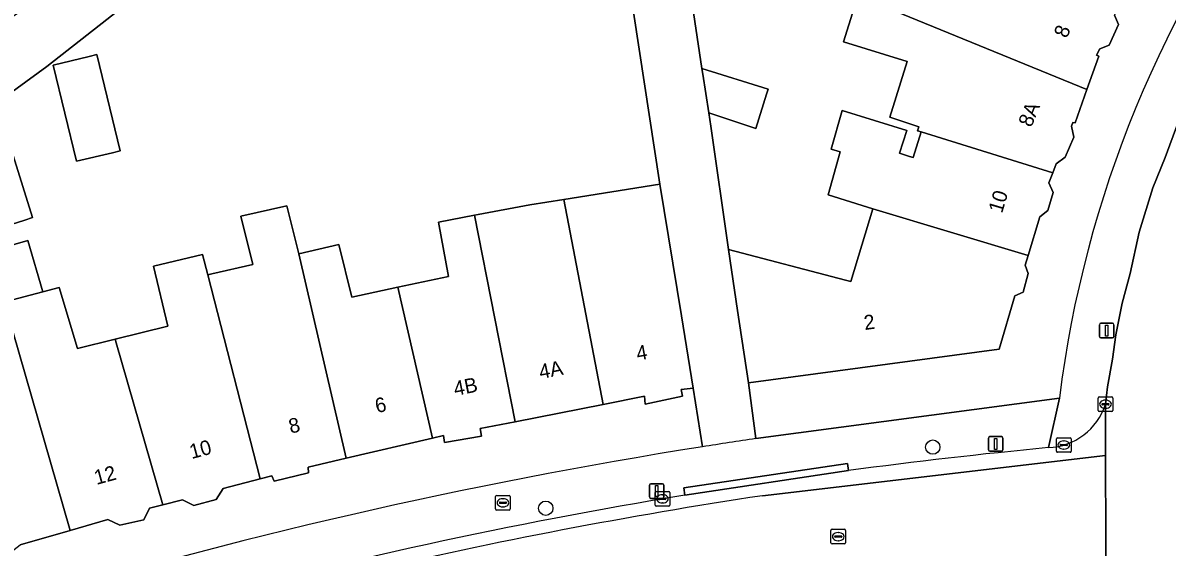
# Model space of a CAD drawing. Extents: x 160349 to 161355, y 381727 to 382854.
# Drawn here: x 161211.9 to 161290.1, y 382375.4 to 382411.2 of the extents above; entities that cross this region are included whole.
import ezdxf

# ---------------------------------------------------------------- set-up
doc = ezdxf.new("R2010")
doc.units = 0
for name, color, linetype in [('IMGEO_Boom', 7, 'Continuous'), ('IMGEO_Brandkraan', 7, 'Continuous'), ('IMGEO_Erf', 7, 'Continuous'), ('IMGEO_Kolk', 7, 'Continuous'), ('IMGEO_Lichtmast', 7, 'Continuous'), ('IMGEO_Pand', 7, 'Continuous'), ('IMGEO_Pand_nummerreeks', 7, 'Continuous'), ('IMGEO_Parkeervlak_open', 7, 'Continuous'), ('IMGEO_Rijbaan_lokaal_open', 7, 'Continuous'), ('IMGEO_Rioolput', 7, 'Continuous'), ('IMGEO_Voetpad_halfverhard', 7, 'Continuous'), ('IMGEO_Voetpad_open', 7, 'Continuous')]:
    doc.layers.add(name, color=color, linetype=linetype)

msp = doc.modelspace()

# ---------------------------------------------------------------- linework, layer by layer
at = {"layer": 'IMGEO_Boom'}
for centre in [(161274.091, 382382.198), (161247.634, 382378.019)]:
    msp.add_circle(centre, 0.489, dxfattribs=at)
at = {"layer": 'IMGEO_Brandkraan'}
for p, q in [((161244.207, 382377.968), (161244.207, 382378.82)), ((161244.282, 382378.894), (161245.134, 382378.894)), ((161244.466, 382378.388), (161244.466, 382378.4)), ((161244.904, 382378.351), (161244.506, 382378.351)), ((161244.509, 382378.437), (161244.907, 382378.437)), ((161244.695, 382378.674), (161244.72, 382378.674)), ((161244.95, 382378.4), (161244.95, 382378.388)), ((161245.208, 382378.82), (161245.208, 382377.968)), ((161245.134, 382377.894), (161244.282, 382377.894)), ((161244.718, 382378.114), (161244.693, 382378.114))]:
    msp.add_line(p, q, dxfattribs=at)
for points in [[(161244.207, 382377.968), (161244.207, 382378.82)], [(161244.282, 382378.894), (161245.134, 382378.894)], [(161245.208, 382378.82), (161245.208, 382377.968)], [(161245.134, 382377.894), (161244.282, 382377.894)]]:
    msp.add_lwpolyline(points, dxfattribs=at)
for centre, radius, start, end in [((161244.284, 382378.818), 0.0765, 91.55205, 178.44795), ((161244.284, 382378.818), 0.0765, 91.55205, 178.44795), ((161244.506, 382378.397), 0.0403, 85.87752, 175.75265), ((161244.503, 382378.387), 0.0366, 178.93798, 274.71019), ((161244.907, 382378.394), 0.043, 264.86636, 352.45326), ((161244.911, 382378.399), 0.0386, 1.73085, 96.63898), ((161245.132, 382378.818), 0.0765, 1.55205, 88.44795), ((161245.132, 382378.818), 0.0765, 1.55205, 88.44795), ((161244.284, 382377.97), 0.0765, 181.55205, 268.44795), ((161244.284, 382377.97), 0.0765, 181.55205, 268.44795), ((161245.132, 382377.97), 0.0765, 271.55205, 358.44795), ((161245.132, 382377.97), 0.0765, 271.55205, 358.44795)]:
    msp.add_arc(centre, radius, start, end, dxfattribs=at)
for centre, major_axis, ratio, start_param, end_param in [((161244.694, 382378.394), (-0.387, 0.002), 0.722429, 4.712389, 7.853982), ((161244.719, 382378.394), (-0.39, 0.002), 0.717154, 1.570796, 4.712389)]:
    msp.add_ellipse(centre, major_axis=major_axis, ratio=ratio, start_param=start_param, end_param=end_param, dxfattribs=at)
at = {"layer": 'IMGEO_Erf'}
for points in [[(161256.629, 382419.28), (161258.314, 382408.107), (161262.841, 382406.683), (161262.733, 382406.341), (161261.994, 382403.994), (161258.772, 382405.073), (161258.912, 382404.147), (161260.136, 382395.708), (161268.114, 382393.629), (161268.485, 382393.532), (161269.999, 382398.508), (161269.632, 382398.619), (161266.936, 382399.464), (161267.767, 382402.386), (161267.149, 382402.583), (161267.901, 382405.228), (161272.314, 382403.852), (161271.825, 382402.296), (161272.497, 382402.085), (161272.74, 382402.009), (161273.292, 382403.765), (161273.049, 382403.841), (161273.131, 382404.102), (161271.16, 382404.776), (161272.337, 382408.568), (161267.994, 382409.924), (161268.977, 382413.075)], [(161209.762, 382395.615), (161212.232, 382396.327), (161213.244, 382392.819), (161214.364, 382393.114), (161215.615, 382388.938), (161218.203, 382389.578), (161221.799, 382390.468), (161220.827, 382394.574), (161224.18, 382395.379), (161224.535, 382393.994), (161224.802, 382394.055), (161227.614, 382394.701), (161226.8, 382397.989), (161229.938, 382398.71), (161230.752, 382395.422), (161233.499, 382396.053), (161234.389, 382392.456), (161237.517, 382393.13), (161240.982, 382393.876), (161240.301, 382397.593), (161242.759, 382398.055), (161243.009, 382398.102), (161246.556, 382398.772), (161248.871, 382399.137), (161255.439, 382400.174), (161252.613, 382418.666)], [(161223.953, 382416.426), (161213.527, 382408.229), (161207.177, 382403.61)], [(161286.523, 382411.751), (161286.775, 382411.112), (161286.159, 382409.681), (161285.51, 382409.439), (161285.282, 382409.018), (161285.442, 382408.949), (161284.629, 382406.663), (161283.816, 382404.375), (161283.666, 382404.404), (161283.577, 382404.154), (161283.729, 382403.405), (161283.143, 382402.043), (161282.525, 382401.582), (161282.289, 382400.958), (161282.029, 382400.27), (161282.331, 382399.612), (161281.945, 382398.391), (161281.416, 382397.959), (161280.61, 382395.305), (161280.407, 382394.637), (161280.618, 382394.078), (161280.272, 382392.787), (161279.703, 382392.555), (161278.625, 382388.892), (161261.487, 382386.601), (161261.997, 382382.782), (161282.743, 382385.555)], [(161210.462, 382404.628), (161212.544, 382397.909), (161212.031, 382397.716), (161209.268, 382396.86)], [(161258.345, 382382.223), (161257.71, 382386.238), (161256.88, 382386.146), (161256.992, 382385.676), (161254.434, 382385.149), (161254.373, 382385.678), (161251.561, 382385.124), (161245.544, 382383.937), (161243.143, 382383.464), (161243.234, 382382.944), (161240.716, 382382.507), (161240.645, 382382.997), (161239.893, 382382.821), (161233.983, 382381.433), (161231.404, 382380.828), (161231.405, 382380.438), (161229.058, 382379.87), (161228.907, 382380.23), (161228.112, 382380.025), (161225.58, 382379.37), (161225.112, 382378.618), (161223.584, 382378.213), (161222.813, 382378.591), (161221.467, 382378.247), (161220.556, 382378.014), (161220.168, 382377.223), (161218.52, 382376.857), (161217.689, 382377.244), (161215.132, 382376.507), (161211.696, 382375.516)]]:
    msp.add_lwpolyline(points, dxfattribs=at)
msp.add_lwpolyline([(161215.55, 382401.747), (161213.969, 382408.335), (161216.43, 382408.926), (161216.957, 382409.053), (161218.538, 382402.465), (161218.011, 382402.338)], close=True, dxfattribs=at)
for centre, radius, start, end in [((161359.336, 382376.008), 77.186, 142.29377, 172.89517), ((161313.862, 382031.297), 355.29, 98.98975, 114.75287)]:
    msp.add_arc(centre, radius, start, end, dxfattribs=at)
at = {"layer": 'IMGEO_Kolk'}
for p, q in [((161285.394, 382384.707), (161285.394, 382385.559)), ((161285.469, 382385.633), (161286.321, 382385.633)), ((161285.882, 382385.413), (161285.907, 382385.413)), ((161286.395, 382385.559), (161286.395, 382384.707)), ((161286.321, 382384.633), (161285.469, 382384.633)), ((161285.653, 382385.127), (161285.653, 382385.139)), ((161286.091, 382385.09), (161285.693, 382385.09)), ((161285.696, 382385.176), (161286.094, 382385.176)), ((161285.905, 382384.853), (161285.88, 382384.853)), ((161286.137, 382385.139), (161286.137, 382385.127)), ((161282.548, 382381.918), (161282.548, 382382.77)), ((161282.623, 382382.844), (161283.475, 382382.844)), ((161282.807, 382382.338), (161282.807, 382382.35)), ((161283.245, 382382.301), (161282.847, 382382.301)), ((161282.85, 382382.387), (161283.248, 382382.387)), ((161283.036, 382382.624), (161283.061, 382382.624)), ((161283.291, 382382.35), (161283.291, 382382.338)), ((161283.549, 382382.77), (161283.549, 382381.918)), ((161283.475, 382381.844), (161282.623, 382381.844)), ((161283.059, 382382.064), (161283.034, 382382.064)), ((161255.111, 382378.237), (161255.111, 382379.089)), ((161255.186, 382379.163), (161256.038, 382379.163)), ((161256.112, 382379.089), (161256.112, 382378.237)), ((161255.37, 382378.657), (161255.37, 382378.669)), ((161255.808, 382378.62), (161255.41, 382378.62)), ((161255.413, 382378.706), (161255.811, 382378.706)), ((161255.622, 382378.383), (161255.597, 382378.383)), ((161255.599, 382378.943), (161255.624, 382378.943)), ((161255.854, 382378.669), (161255.854, 382378.657)), ((161256.038, 382378.163), (161255.186, 382378.163))]:
    msp.add_line(p, q, dxfattribs=at)
for points in [[(161285.394, 382384.707), (161285.394, 382385.559)], [(161285.469, 382385.633), (161286.321, 382385.633)], [(161286.395, 382385.559), (161286.395, 382384.707)], [(161286.321, 382384.633), (161285.469, 382384.633)], [(161282.548, 382381.918), (161282.548, 382382.77)], [(161282.623, 382382.844), (161283.475, 382382.844)], [(161283.549, 382382.77), (161283.549, 382381.918)], [(161283.475, 382381.844), (161282.623, 382381.844)], [(161255.111, 382378.237), (161255.111, 382379.089)], [(161255.186, 382379.163), (161256.038, 382379.163)], [(161256.112, 382379.089), (161256.112, 382378.237)], [(161256.038, 382378.163), (161255.186, 382378.163)]]:
    msp.add_lwpolyline(points, dxfattribs=at)
for centre, radius, start, end in [((161285.471, 382385.557), 0.0765, 91.55205, 178.44795), ((161285.471, 382385.557), 0.0765, 91.55205, 178.44795), ((161286.319, 382385.557), 0.0765, 1.55205, 88.44795), ((161286.319, 382385.557), 0.0765, 1.55205, 88.44795), ((161285.471, 382384.709), 0.0765, 181.55205, 268.44795), ((161285.471, 382384.709), 0.0765, 181.55205, 268.44795), ((161285.693, 382385.136), 0.0403, 85.87752, 175.75265), ((161285.69, 382385.126), 0.0366, 178.93798, 274.71019), ((161286.094, 382385.133), 0.043, 264.86636, 352.45326), ((161286.098, 382385.138), 0.0386, 1.73085, 96.63898), ((161286.319, 382384.709), 0.0765, 271.55205, 358.44795), ((161286.319, 382384.709), 0.0765, 271.55205, 358.44795), ((161282.625, 382382.768), 0.0765, 91.55205, 178.44795), ((161282.625, 382382.768), 0.0765, 91.55205, 178.44795), ((161282.847, 382382.347), 0.0403, 85.87752, 175.75265), ((161282.844, 382382.337), 0.0366, 178.93798, 274.71019), ((161283.248, 382382.344), 0.043, 264.86636, 352.45326), ((161283.252, 382382.349), 0.0386, 1.73085, 96.63898), ((161283.473, 382382.768), 0.0765, 1.55205, 88.44795), ((161283.473, 382382.768), 0.0765, 1.55205, 88.44795), ((161282.625, 382381.92), 0.0765, 181.55205, 268.44795), ((161282.625, 382381.92), 0.0765, 181.55205, 268.44795), ((161283.473, 382381.92), 0.0765, 271.55205, 358.44795), ((161283.473, 382381.92), 0.0765, 271.55205, 358.44795), ((161255.188, 382379.087), 0.0765, 91.55205, 178.44795), ((161255.188, 382379.087), 0.0765, 91.55205, 178.44795), ((161256.036, 382379.087), 0.0765, 1.55205, 88.44795), ((161256.036, 382379.087), 0.0765, 1.55205, 88.44795), ((161255.41, 382378.666), 0.0403, 85.87752, 175.75265), ((161255.407, 382378.656), 0.0366, 178.93798, 274.71019), ((161255.811, 382378.663), 0.043, 264.86636, 352.45326), ((161255.815, 382378.668), 0.0386, 1.73085, 96.63898), ((161255.188, 382378.239), 0.0765, 181.55205, 268.44795), ((161255.188, 382378.239), 0.0765, 181.55205, 268.44795), ((161256.036, 382378.239), 0.0765, 271.55205, 358.44795), ((161256.036, 382378.239), 0.0765, 271.55205, 358.44795)]:
    msp.add_arc(centre, radius, start, end, dxfattribs=at)
for centre, major_axis, ratio, start_param, end_param in [((161285.881, 382385.133), (-0.387, 0.002), 0.722429, 4.712389, 7.853982), ((161285.906, 382385.133), (-0.39, 0.002), 0.717154, 1.570796, 4.712389), ((161283.035, 382382.344), (-0.387, 0.002), 0.722429, 4.712389, 7.853982), ((161283.06, 382382.344), (-0.39, 0.002), 0.717154, 1.570796, 4.712389), ((161255.598, 382378.663), (-0.387, 0.002), 0.722429, 4.712389, 7.853982), ((161255.623, 382378.663), (-0.39, 0.002), 0.717154, 1.570796, 4.712389)]:
    msp.add_ellipse(centre, major_axis=major_axis, ratio=ratio, start_param=start_param, end_param=end_param, dxfattribs=at)
at = {"layer": 'IMGEO_Lichtmast'}
for p, q in [((161285.48, 382389.774), (161285.48, 382390.574)), ((161285.48, 382390.574), (161285.48, 382389.774)), ((161285.58, 382390.674), (161286.37, 382390.674)), ((161286.37, 382390.674), (161285.58, 382390.674)), ((161286.47, 382390.574), (161286.47, 382389.774)), ((161286.47, 382389.774), (161286.47, 382390.574)), ((161286.37, 382389.674), (161285.58, 382389.674)), ((161285.58, 382389.674), (161286.37, 382389.674)), ((161277.895, 382382.015), (161277.895, 382382.815)), ((161277.895, 382382.815), (161277.895, 382382.015)), ((161277.995, 382382.915), (161278.785, 382382.915)), ((161278.785, 382382.915), (161277.995, 382382.915)), ((161278.885, 382382.815), (161278.885, 382382.015)), ((161278.885, 382382.015), (161278.885, 382382.815)), ((161278.785, 382381.915), (161277.995, 382381.915)), ((161277.995, 382381.915), (161278.785, 382381.915)), ((161254.72, 382378.797), (161254.72, 382379.597)), ((161254.72, 382379.597), (161254.72, 382378.797)), ((161254.82, 382379.697), (161255.61, 382379.697)), ((161255.61, 382379.697), (161254.82, 382379.697)), ((161255.71, 382379.597), (161255.71, 382378.797)), ((161255.71, 382378.797), (161255.71, 382379.597)), ((161255.61, 382378.697), (161254.82, 382378.697)), ((161254.82, 382378.697), (161255.61, 382378.697))]:
    msp.add_line(p, q, dxfattribs=at)
for points in [[(161285.9, 382390.549), (161286.05, 382390.549), (161286.05, 382389.799), (161285.9, 382389.799), (161285.9, 382390.549)], [(161278.315, 382382.79), (161278.465, 382382.79), (161278.465, 382382.04), (161278.315, 382382.04), (161278.315, 382382.79)], [(161255.14, 382379.572), (161255.29, 382379.572), (161255.29, 382378.822), (161255.14, 382378.822), (161255.14, 382379.572)]]:
    msp.add_lwpolyline(points, dxfattribs=at)
for centre, start, end in [((161285.58, 382390.574), 90, 180), ((161285.58, 382390.574), 90, 180), ((161286.37, 382390.574), 0, 90), ((161286.37, 382390.574), 360, 90), ((161285.58, 382389.774), 180, 270), ((161285.58, 382389.774), 180, 270), ((161286.37, 382389.774), 270, 0), ((161286.37, 382389.774), 270, 0), ((161277.995, 382382.815), 90, 180), ((161277.995, 382382.815), 90, 180), ((161278.785, 382382.815), 0, 90), ((161278.785, 382382.815), 360, 90), ((161277.995, 382382.015), 180, 270), ((161277.995, 382382.015), 180, 270), ((161278.785, 382382.015), 270, 0), ((161278.785, 382382.015), 270, 0), ((161254.82, 382379.597), 90, 180), ((161254.82, 382379.597), 90, 180), ((161255.61, 382379.597), 0, 90), ((161255.61, 382379.597), 360, 90), ((161254.82, 382378.797), 180, 270), ((161254.82, 382378.797), 180, 270), ((161255.61, 382378.797), 270, 0), ((161255.61, 382378.797), 270, 0)]:
    msp.add_arc(centre, 0.1, start, end, dxfattribs=at)
at = {"layer": 'IMGEO_Pand'}
for points in [[(161276.516, 382417.426), (161274.489, 382413.632), (161271.272, 382415.248), (161270.404, 382412.467), (161284.629, 382406.663), (161285.442, 382408.949), (161285.282, 382409.018), (161285.51, 382409.439), (161286.159, 382409.681), (161286.775, 382411.112), (161286.523, 382411.751), (161286.797, 382412.264)], [(161270.404, 382412.467), (161268.977, 382413.075), (161267.994, 382409.924), (161272.337, 382408.568), (161271.16, 382404.776), (161273.131, 382404.102), (161273.049, 382403.841), (161273.292, 382403.765), (161282.289, 382400.958), (161282.525, 382401.582), (161283.143, 382402.043), (161283.729, 382403.405), (161283.577, 382404.154), (161283.666, 382404.404), (161283.816, 382404.375), (161284.629, 382406.663)], [(161216.957, 382409.053), (161216.43, 382408.926), (161213.969, 382408.335), (161215.55, 382401.747), (161218.011, 382402.338), (161218.538, 382402.465)], [(161262.733, 382406.341), (161262.841, 382406.683), (161258.314, 382408.107), (161258.374, 382407.712), (161258.772, 382405.073), (161261.994, 382403.994)], [(161282.029, 382400.27), (161282.289, 382400.958), (161273.292, 382403.765), (161272.74, 382402.009), (161272.497, 382402.085), (161271.825, 382402.296), (161272.314, 382403.852), (161267.901, 382405.228), (161267.149, 382402.583), (161267.767, 382402.386), (161266.936, 382399.464), (161269.632, 382398.619), (161269.999, 382398.508), (161280.61, 382395.305), (161281.416, 382397.959), (161281.945, 382398.391), (161282.331, 382399.612)], [(161209.94, 382404.466), (161207.177, 382403.61), (161208.2, 382400.309), (161209.268, 382396.86), (161212.031, 382397.716), (161212.544, 382397.909), (161210.462, 382404.628)], [(161248.871, 382399.137), (161251.561, 382385.124), (161254.373, 382385.678), (161254.434, 382385.149), (161256.992, 382385.676), (161256.88, 382386.146), (161257.71, 382386.238), (161256.907, 382391.173), (161255.439, 382400.174)], [(161230.752, 382395.422), (161229.938, 382398.71), (161226.8, 382397.989), (161227.614, 382394.701), (161224.802, 382394.055), (161224.535, 382393.994), (161228.112, 382380.025), (161228.907, 382380.23), (161229.058, 382379.87), (161231.405, 382380.438), (161231.404, 382380.828), (161233.983, 382381.433)], [(161248.871, 382399.137), (161246.556, 382398.772), (161243.009, 382398.102), (161242.759, 382398.055), (161245.544, 382383.937), (161251.561, 382385.124)], [(161242.759, 382398.055), (161240.301, 382397.593), (161240.982, 382393.876), (161237.517, 382393.13), (161239.893, 382382.821), (161240.645, 382382.997), (161240.716, 382382.507), (161243.234, 382382.944), (161243.143, 382383.464), (161245.544, 382383.937)], [(161280.618, 382394.078), (161280.407, 382394.637), (161280.61, 382395.305), (161269.999, 382398.508), (161268.485, 382393.532), (161268.114, 382393.629), (161260.136, 382395.708), (161260.743, 382391.546), (161261.487, 382386.601), (161278.625, 382388.892), (161279.703, 382392.555), (161280.272, 382392.787)], [(161210.758, 382392.164), (161213.244, 382392.819), (161212.232, 382396.327), (161209.762, 382395.615)], [(161233.983, 382381.433), (161239.893, 382382.821), (161237.517, 382393.13), (161234.389, 382392.456), (161233.499, 382396.053), (161230.752, 382395.422)], [(161224.535, 382393.994), (161224.18, 382395.379), (161220.827, 382394.574), (161221.799, 382390.468), (161218.203, 382389.578), (161218.267, 382389.336), (161221.467, 382378.247), (161222.813, 382378.591), (161223.584, 382378.213), (161225.112, 382378.618), (161225.58, 382379.37), (161228.112, 382380.025)], [(161218.267, 382389.336), (161218.203, 382389.578), (161215.615, 382388.938), (161214.364, 382393.114), (161213.244, 382392.819), (161210.758, 382392.164), (161210.749, 382391.698), (161215.132, 382376.507), (161217.689, 382377.244), (161218.52, 382376.857), (161220.168, 382377.223), (161220.556, 382378.014), (161221.467, 382378.247)], [(161210.749, 382391.698), (161207.972, 382390.895), (161208.801, 382387.938), (161208.451, 382387.757), (161209.189, 382385.199), (161205.786, 382384.233), (161208.737, 382374.688), (161209.349, 382374.839), (161210.978, 382374.944), (161211.696, 382375.516), (161215.132, 382376.507)]]:
    msp.add_lwpolyline(points, close=True, dxfattribs=at)
at = {"layer": 'IMGEO_Parkeervlak_open'}
for points in [[(161262.449, 382378.874), (161285.905, 382381.624), (161285.895, 382385.129)], [(161268.324, 382380.596), (161257.145, 382378.919)]]:
    msp.add_lwpolyline(points, dxfattribs=at)
for centre, radius, start, end in [((161281.807, 382386.458), 4.298, 272.47586, 341.98413), ((161316.369, 382022.129), 361.672, 95.45404, 97.6338), ((161316.417, 382021.837), 361.967, 99.42453, 110.77806), ((161315.008, 382030.634), 352.184, 98.58267, 107.61259)]:
    msp.add_arc(centre, radius, start, end, dxfattribs=at)
at = {"layer": 'IMGEO_Rijbaan_lokaal_open'}
for points in [[(161298.017, 382407.813), (161293.633, 382410.467), (161292.646, 382408.553), (161291.989, 382407.237), (161290.839, 382404.366), (161289.984, 382402.018), (161289.125, 382399.93), (161288.207, 382396.902), (161287.576, 382394.077), (161287.037, 382392.042), (161286.609, 382389.878), (161286.385, 382388.206), (161286.045, 382386.313), (161285.895, 382385.129), (161285.905, 382381.624), (161285.941, 382370.048), (161285.992, 382369.658)], [(161285.644, 382370.777), (161285.941, 382370.048), (161285.905, 382381.624), (161262.449, 382378.874)]]:
    msp.add_lwpolyline(points, dxfattribs=at)
msp.add_arc((161315.008, 382030.634), 352.184, 98.58267, 107.61259, dxfattribs=at)
at = {"layer": 'IMGEO_Rioolput'}
for p, q in [((161267.127, 382375.652), (161267.127, 382376.504)), ((161267.202, 382376.578), (161268.054, 382376.578)), ((161267.386, 382376.072), (161267.386, 382376.084)), ((161267.824, 382376.035), (161267.426, 382376.035)), ((161267.429, 382376.121), (161267.827, 382376.121)), ((161267.615, 382376.358), (161267.64, 382376.358)), ((161267.87, 382376.084), (161267.87, 382376.072)), ((161268.128, 382376.504), (161268.128, 382375.652)), ((161268.054, 382375.578), (161267.202, 382375.578)), ((161267.638, 382375.798), (161267.613, 382375.798))]:
    msp.add_line(p, q, dxfattribs=at)
for points in [[(161267.127, 382375.652), (161267.127, 382376.504)], [(161267.202, 382376.578), (161268.054, 382376.578)], [(161268.128, 382376.504), (161268.128, 382375.652)], [(161268.054, 382375.578), (161267.202, 382375.578)]]:
    msp.add_lwpolyline(points, dxfattribs=at)
for centre, radius, start, end in [((161267.204, 382376.502), 0.0765, 91.55205, 178.44795), ((161267.204, 382376.502), 0.0765, 91.55205, 178.44795), ((161267.426, 382376.081), 0.0403, 85.87752, 175.75265), ((161267.423, 382376.071), 0.0366, 178.93798, 274.71019), ((161267.827, 382376.078), 0.043, 264.86636, 352.45326), ((161267.831, 382376.083), 0.0386, 1.73085, 96.63898), ((161268.052, 382376.502), 0.0765, 1.55205, 88.44795), ((161268.052, 382376.502), 0.0765, 1.55205, 88.44795), ((161267.204, 382375.654), 0.0765, 181.55205, 268.44795), ((161267.204, 382375.654), 0.0765, 181.55205, 268.44795), ((161268.052, 382375.654), 0.0765, 271.55205, 358.44795), ((161268.052, 382375.654), 0.0765, 271.55205, 358.44795)]:
    msp.add_arc(centre, radius, start, end, dxfattribs=at)
for centre, major_axis, ratio, start_param, end_param in [((161267.614, 382376.078), (-0.387, 0.002), 0.722429, 4.712389, 7.853982), ((161267.639, 382376.078), (-0.39, 0.002), 0.717154, 1.570796, 4.712389)]:
    msp.add_ellipse(centre, major_axis=major_axis, ratio=ratio, start_param=start_param, end_param=end_param, dxfattribs=at)
at = {"layer": 'IMGEO_Voetpad_halfverhard'}
for points in [[(161207.177, 382403.61), (161213.527, 382408.229), (161223.953, 382416.426), (161228.573, 382419.971), (161229.212, 382420.525), (161231.558, 382422.325), (161228.115, 382426.889), (161228.078, 382426.819), (161227.525, 382425.779), (161225.657, 382422.267), (161225.642, 382422.276), (161223.776, 382420.854), (161217.876, 382416.359), (161215.92, 382414.869), (161211.03, 382411.518)], [(161258.912, 382404.147), (161258.772, 382405.073), (161258.374, 382407.712), (161258.314, 382408.107), (161256.629, 382419.28), (161252.613, 382418.666), (161255.439, 382400.174), (161256.907, 382391.173), (161257.71, 382386.238), (161258.345, 382382.223)], [(161261.997, 382382.782), (161261.487, 382386.601), (161260.743, 382391.546), (161260.136, 382395.708), (161258.912, 382404.147)]]:
    msp.add_lwpolyline(points, dxfattribs=at)
msp.add_arc((161310.935, 382050.859), 335.511, 98.38707, 99.018, dxfattribs=at)
at = {"layer": 'IMGEO_Voetpad_open'}
for points in [[(161285.895, 382385.129), (161286.045, 382386.313), (161286.385, 382388.206), (161286.609, 382389.878), (161287.037, 382392.042), (161287.576, 382394.077), (161288.207, 382396.902), (161289.125, 382399.93), (161289.984, 382402.018), (161290.839, 382404.366), (161291.989, 382407.237), (161292.646, 382408.553), (161293.633, 382410.467), (161293.897, 382410.951), (161296.933, 382416.503), (161301.501, 382422.627), (161304.723, 382426.245)], [(161282.743, 382385.555), (161261.997, 382382.782)], [(161281.993, 382382.164), (161282.743, 382385.555)], [(161282.743, 382385.555), (161281.993, 382382.164)], [(161257.145, 382378.919), (161257.074, 382379.413), (161268.253, 382381.09), (161268.324, 382380.596)]]:
    msp.add_lwpolyline(points, dxfattribs=at)
msp.add_lwpolyline([(161268.324, 382380.596), (161268.253, 382381.09), (161257.074, 382379.413), (161257.145, 382378.919)], close=True, dxfattribs=at)
for centre, radius, start, end in [((161359.336, 382376.008), 77.186, 142.29377, 172.89517), ((161281.807, 382386.458), 4.298, 272.47586, 341.98413), ((161313.862, 382031.297), 355.29, 98.98975, 114.75287), ((161310.935, 382050.859), 335.511, 98.38707, 99.018), ((161316.369, 382022.129), 361.672, 95.45404, 97.6338), ((161316.417, 382021.837), 361.967, 99.42453, 110.77806)]:
    msp.add_arc(centre, radius, start, end, dxfattribs=at)

# ---------------------------------------------------------------- texts
at = {"layer": 'IMGEO_Pand_nummerreeks'}
for s, rotation, p in [('8', 68.84476, (161283.265, 382410.12)), ('8A', 67.70069, (161280.822, 382404.022)), ('10', 73.45892, (161278.826, 382398.147)), ('2', 7.61461, (161269.448, 382390.207)), ('4', 10.2723, (161253.915, 382388.111)), ('4A', 11.15549, (161247.276, 382386.848)), ('4B', 11.17981, (161241.441, 382385.695)), ('6', 13.20907, (161236.095, 382384.517)), ('8', 13.49316, (161230.196, 382383.116)), ('10', 14.97712, (161223.431, 382381.381)), ('12', 15.361, (161216.921, 382379.611))]:
    msp.add_text(s, height=1, rotation=rotation, dxfattribs=at).set_placement(p)

doc.saveas('drawing.dxf')
